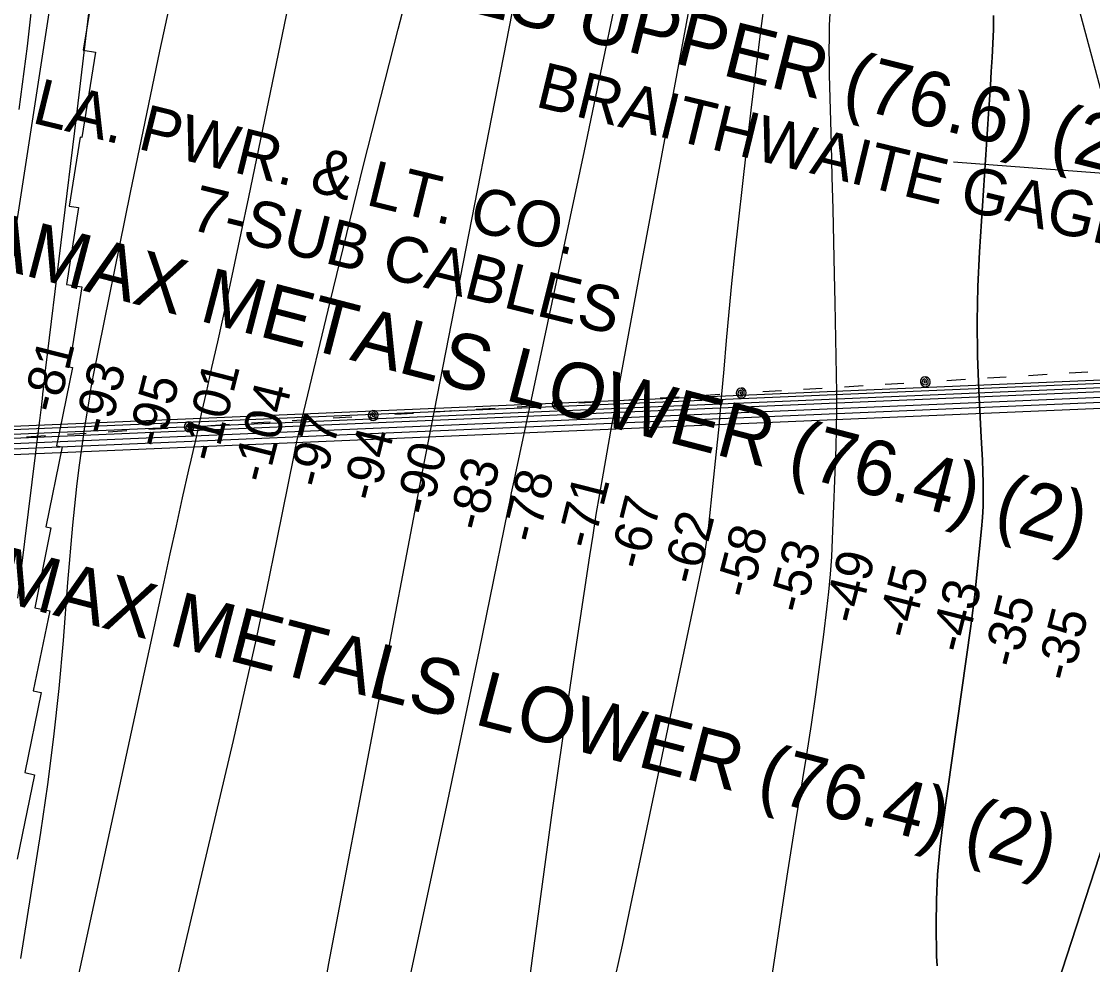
# Model space of a CAD drawing. Extents: x 3683402 to 3721514, y 487807 to 513565.
# Drawn here: x 3709961 to 3711901, y 496537 to 498246 of the extents above; entities that cross this region are included whole.
import ezdxf

# ---------------------------------------------------------------- set-up
doc = ezdxf.new("R2010")
doc.units = 0
for name, color, linetype in [('V-CHAN-NAID', 7, 'Continuous'), ('V-RIVR-GAGE-IDEN', 7, 'Continuous'), ('V-RIVR-RANG', 7, 'Continuous'), ('V-RRAP-RVMT', 7, 'Continuous'), ('V-TOPO-DPTH', 7, 'Continuous'), ('V-TOPO-MAJR', 7, 'Continuous'), ('V-TOPO-MINR', 7, 'Continuous'), ('V-UTIL-IDEN', 7, 'Continuous'), ('V-UTIL-LINE', 7, 'Continuous')]:
    doc.layers.add(name, color=color, linetype=linetype)

msp = doc.modelspace()

# ---------------------------------------------------------------- linework, layer by layer
at = {"layer": 'V-RIVR-RANG'}
msp.add_line((3712546.9, 497922.8), (3711649.5, 497990.9), dxfattribs=at)
at = {"layer": 'V-RRAP-RVMT'}
for p, q in [((3710095.9, 498337.1), (3710073, 498194)), ((3710095.1, 498190.4), (3710070.4, 498035.8)), ((3710073, 498194), (3710095.1, 498190.4)), ((3710067.4, 498036.2), (3710047.4, 497911.4)), ((3710070.4, 498035.8), (3710067.4, 498036.2)), ((3710064.6, 497908.7), (3710042.3, 497769.4)), ((3710047.4, 497911.4), (3710064.6, 497908.7)), ((3710042.3, 497769.4), (3710070.4, 497765)), ((3710070.4, 497765), (3710047.3, 497620.1)), ((3710053.4, 497618.8), (3710024.2, 497477.1)), ((3710047.3, 497620.1), (3710053.4, 497618.8)), ((3710034.6, 497475), (3710005, 497330.2)), ((3710024.2, 497477.1), (3710034.6, 497475)), ((3710014.5, 497328.3), (3709985, 497183.7)), ((3710005, 497330.2), (3710014.5, 497328.3)), ((3710012.2, 497178.2), (3709982.5, 497033.2)), ((3709985, 497183.7), (3710012.2, 497178.2)), ((3709982.5, 497033.2), (3709996.9, 497030.2)), ((3709996.9, 497030.2), (3709967.1, 496885)), ((3709984.5, 496881.3), (3709953.1, 496728)), ((3709967.1, 496885), (3709984.5, 496881.3))]:
    msp.add_line(p, q, dxfattribs=at)
at = {"layer": 'V-TOPO-DPTH'}
for points in [[(3712113.3, 497389.4), (3711869.9, 498295.8), (3711870.9, 498320), (3711872.9, 498344), (3711875.5, 498368.1), (3711878.8, 498392), (3711882.5, 498416), (3711886.7, 498439.8), (3711891.1, 498463.6), (3712002.6, 499029.7)], [(3712113.3, 497389.4), (3711869.9, 498295.8), (3711870.9, 498320), (3711872.9, 498344), (3711875.5, 498368.1), (3711878.8, 498392), (3711882.5, 498416), (3711886.7, 498439.8), (3711891.1, 498463.6), (3712002.6, 499029.7)], [(3711721.9, 498256.7), (3711721.8, 498231.2), (3711720.9, 498205.8), (3711719.6, 498180.3), (3711717.9, 498154.9), (3711716.3, 498129.5), (3711714.6, 498104.1), (3711713, 498078.6), (3711696.6, 497828.4), (3711693.7, 497765.5), (3711692.2, 497702.7), (3711693, 497639.8), (3711695.3, 497576.9), (3711699.8, 497492.6), (3711700.9, 497471.8), (3711701.8, 497451.1), (3711702.6, 497430.3), (3711703.3, 497409.5), (3711703.5, 497388.7), (3711703.1, 497368), (3711701.9, 497347.3), (3711700.2, 497326.6), (3711687.9, 497207.6), (3711686.3, 497193.3), (3711684.7, 497179), (3711682.8, 497164.7), (3711680.9, 497150.5), (3711629.9, 496791.7), (3711624.5, 496746.2), (3711620.5, 496700.6), (3711618.5, 496654.9), (3711617.9, 496609.1), (3711618.5, 496552.3), (3711619.8, 496535)], [(3711619.8, 496535), (3711618.5, 496552.3), (3711617.9, 496609.1), (3711618.5, 496654.9), (3711620.5, 496700.6), (3711624.5, 496746.2), (3711629.9, 496791.7), (3711680.9, 497150.5), (3711682.8, 497164.7), (3711684.7, 497179), (3711686.3, 497193.3), (3711687.9, 497207.6), (3711700.2, 497326.6), (3711701.9, 497347.3), (3711703.1, 497368), (3711703.5, 497388.7), (3711703.3, 497409.5), (3711702.6, 497430.3), (3711701.8, 497451.1), (3711700.9, 497471.8), (3711699.8, 497492.6), (3711695.3, 497576.9), (3711693, 497639.8), (3711692.2, 497702.7), (3711693.7, 497765.5), (3711696.6, 497828.4), (3711713, 498078.6), (3711714.6, 498104.1), (3711716.3, 498129.5), (3711717.9, 498154.9), (3711719.6, 498180.3), (3711720.9, 498205.8), (3711721.8, 498231.2), (3711721.9, 498256.7)], [(3711811.8, 496421.3), (3712024.8, 497076.4)], [(3712024.8, 497076.4), (3711811.8, 496421.3)]]:
    msp.add_lwpolyline(points, dxfattribs=at)
at = {"layer": 'V-TOPO-MAJR'}
for points in [[(3710516.1, 498622.8), (3710372.3, 497927.6), (3710358.6, 497862.1), (3710344.7, 497796.5), (3710330.4, 497731.1), (3710316, 497665.7), (3710305.5, 497618.8), (3710296.1, 497576.9), (3710286.7, 497534.9), (3710277.2, 497493), (3710267.8, 497451), (3710263.8, 497433.5), (3710252.4, 497382.7), (3710241.1, 497332), (3710229.9, 497281.2), (3710218.8, 497230.4), (3710064.3, 496519.6), (3710057.1, 496487.2), (3710049.7, 496454.9), (3710041.9, 496422.6), (3710033.9, 496390.4)], [(3710243, 496511.8), (3710344.9, 496943.4), (3710365.8, 497034.2), (3710386.2, 497125.2), (3710405.6, 497216.4), (3710424.3, 497307.7), (3710454.2, 497456.9), (3710457.6, 497473.7), (3710461.2, 497490.5), (3710465, 497507.2), (3710468.9, 497523.9), (3710520.2, 497738.1), (3710550.2, 497861.7), (3710580.7, 497985.3), (3710611.9, 498108.7), (3710643.5, 498231.9), (3710728, 498556.7)], [(3711313.4, 496464.9), (3711325, 496545.2), (3711337, 496625.4), (3711349.4, 496705.5), (3711362.1, 496785.5), (3711383.5, 496918), (3711392, 496972.2), (3711400, 497026.5), (3711407.5, 497080.9), (3711414.5, 497135.4), (3711420.2, 497181.2), (3711423.7, 497212.8), (3711426.7, 497244.5), (3711428.8, 497276.2), (3711430.5, 497308), (3711436.9, 497474.9), (3711437.8, 497507.5), (3711438.3, 497540.1), (3711438.2, 497572.8), (3711437.7, 497605.4), (3711436.9, 497638), (3711436.2, 497670.7), (3711435.4, 497703.3), (3711434.8, 497735.9), (3711433.7, 497788.2), (3711432.5, 497846.9), (3711431.2, 497905.7), (3711429.7, 497964.4), (3711428.3, 498023.2), (3711425, 498149.1), (3711424.6, 498171.4), (3711424.4, 498193.7), (3711424.6, 498216), (3711425.1, 498238.4), (3711426.1, 498260.6)]]:
    msp.add_lwpolyline(points, dxfattribs=at)
at = {"layer": 'V-TOPO-MINR'}
for points in [[(3712113.3, 497389.4), (3711869.9, 498295.8), (3711870.9, 498320), (3711872.9, 498344), (3711875.5, 498368.1), (3711878.8, 498392), (3711882.5, 498416), (3711886.7, 498439.8), (3711891.1, 498463.6), (3712002.6, 499029.7)], [(3710510.9, 496501.7), (3710518.1, 496539.2), (3710688, 497432.8), (3710902.6, 498529.9)], [(3710051.2, 498525), (3709912.7, 497630.1)], [(3710840.2, 496192.8), (3710886.7, 496549), (3710904.7, 496683.2), (3710923.1, 496817.2), (3710942.2, 496951.2), (3710961.8, 497085.1), (3710990.6, 497277.6), (3710996.4, 497315.2), (3711002.4, 497352.8), (3711008.7, 497390.3), (3711015.2, 497427.8), (3711028.9, 497503.8), (3711042.5, 497579.3), (3711056.2, 497654.8), (3711070.1, 497730.2), (3711084.1, 497805.6), (3711203.2, 498443.3)], [(3709984.3, 498316.3), (3709971.1, 498201.3), (3709956.3, 498086.4)], [(3710238.8, 498319.9), (3710211.2, 498192), (3710184.4, 498063.9), (3710158.1, 497935.8), (3710091.1, 497605.2), (3710089.2, 497595.5), (3710087.4, 497585.7), (3710085.7, 497575.9), (3710084.1, 497566), (3710074.8, 497507), (3710069.7, 497472.4), (3710064.9, 497437.8), (3710060.7, 497403.1), (3710056.9, 497368.4), (3710053.5, 497333.6), (3710050.3, 497298.8), (3710047.3, 497264), (3710044.5, 497229.2), (3710036.3, 497124.3), (3710028.5, 497037.2), (3710019.3, 496950.2), (3710008, 496863.5), (3709995.4, 496776.9), (3709959.1, 496548.1)], [(3710087.5, 498301.2), (3710074, 498189.3), (3710060.5, 498077.5), (3710004, 497613.6), (3710003.6, 497610.3), (3710003.3, 497607.1), (3710002.9, 497603.8), (3710002.5, 497600.6), (3710001.3, 497589), (3710000.3, 497580), (3709999.3, 497571), (3709998.3, 497562), (3709997.3, 497553), (3709997.2, 497551.9), (3709996.1, 497542.3), (3709995, 497532.7), (3709993.8, 497523.2), (3709992.6, 497513.6), (3709953.8, 497201.4)], [(3711031.2, 496488.9), (3711049.7, 496572.5), (3711067.6, 496656.2), (3711196.5, 497271), (3711199.5, 497286.4), (3711202.1, 497301.8), (3711204.3, 497317.3), (3711206.2, 497332.9), (3711214.3, 497408.8), (3711219.7, 497460.5), (3711224.7, 497512.3), (3711229.4, 497564.1), (3711233.8, 497616), (3711238.2, 497667.8), (3711242.9, 497719.7), (3711248.1, 497771.4), (3711253.6, 497823.2), (3711274.5, 498011.7), (3711282.9, 498085.4), (3711291.7, 498159.1), (3711301.1, 498232.8), (3711310.8, 498306.4)], [(3710624.7, 496326.9), (3710730.7, 496822.7), (3710750.9, 496917.5), (3710770.8, 497012.3), (3710790.6, 497107.1), (3710810.1, 497202), (3710842.1, 497358.6), (3710845.6, 497375.2), (3710849, 497391.8), (3710852.5, 497408.4), (3710856, 497424.9), (3710981, 498011.5), (3710998.7, 498095.3), (3711016.2, 498179.1), (3711033.4, 498262.9)], [(3711619.8, 496535), (3711618.5, 496552.3), (3711617.9, 496609.1), (3711618.5, 496654.9), (3711620.5, 496700.6), (3711624.5, 496746.2), (3711629.9, 496791.7), (3711680.9, 497150.5), (3711682.8, 497164.7), (3711684.7, 497179), (3711686.3, 497193.3), (3711687.9, 497207.6), (3711700.2, 497326.6), (3711701.9, 497347.3), (3711703.1, 497368), (3711703.5, 497388.7), (3711703.3, 497409.5), (3711702.6, 497430.3), (3711701.8, 497451.1), (3711700.9, 497471.8), (3711699.8, 497492.6), (3711695.3, 497576.9), (3711693, 497639.8), (3711692.2, 497702.7), (3711693.7, 497765.5), (3711696.6, 497828.4), (3711713, 498078.6), (3711714.6, 498104.1), (3711716.3, 498129.5), (3711717.9, 498154.9), (3711719.6, 498180.3), (3711720.9, 498205.8), (3711721.8, 498231.2), (3711721.9, 498256.7)], [(3712024.8, 497076.4), (3711811.8, 496421.3)]]:
    msp.add_lwpolyline(points, dxfattribs=at)
at = {"layer": 'V-UTIL-LINE'}
for p, q in [((3709673.6, 497501.2), (3712343.3, 497615.1)), ((3709673.1, 497486.7), (3712342.7, 497600.6)), ((3709674.2, 497494.8), (3712343.8, 497608.7)), ((3709677.4, 497479.7), (3712347, 497593.6)), ((3709679, 497470), (3712348.7, 497583.9)), ((3709675.3, 497460.3), (3712344.9, 497574.2)), ((3709677.4, 497450), (3712347, 497563.9))]:
    msp.add_line(p, q, dxfattribs=at)
for points in [[(3711598.4, 497593.2), (3711596.6, 497595.4), (3711596, 497593.2), (3711597.7, 497591.1), (3711600.6, 497591.6), (3711600.5, 497595), (3711597.1, 497598.2), (3711593.3, 497596.2), (3711592.3, 497591.4), (3711595.6, 497588.2), (3711600, 497587.5), (3711603.6, 497590.8), (3711603.5, 497596.3), (3711597.9, 497602.2), (3711594.5, 497601.3), (3711591.7, 497599.1), (3711589.9, 497596.1), (3711589.4, 497592.6), (3711590.3, 497589.2), (3711592.4, 497586.4), (3711595.5, 497584.7), (3711599, 497584.2), (3711602.3, 497585.1), (3711605.1, 497587.2), (3711606.9, 497590.2), (3711607.4, 497593.7), (3711606.5, 497597.1), (3711604.4, 497599.9), (3711601.3, 497601.7), (3711597.9, 497602.2)], [(3711637.3, 497595.5), (3711671.3, 497597.6)], [(3711711.2, 497600.1), (3711745.1, 497602.1)], [(3711785.1, 497604.6), (3711819, 497606.7)], [(3711858.9, 497609.1), (3711892.9, 497611.2)], [(3711265, 497572.8), (3711263.2, 497575), (3711262.6, 497572.8), (3711264.3, 497570.7), (3711267.2, 497571.2), (3711267.2, 497574.6), (3711263.7, 497577.8), (3711260, 497575.8), (3711259, 497571), (3711262.2, 497567.8), (3711266.7, 497567.1), (3711270.2, 497570.4), (3711270.2, 497575.9), (3711264.5, 497581.8), (3711261.1, 497580.9), (3711258.3, 497578.7), (3711256.5, 497575.7), (3711256, 497572.2), (3711256.9, 497568.8), (3711259.1, 497566), (3711262.1, 497564.3), (3711265.6, 497563.8), (3711269, 497564.7), (3711271.8, 497566.8), (3711273.5, 497569.9), (3711274, 497573.3), (3711273.1, 497576.7), (3711271, 497579.5), (3711268, 497581.3), (3711264.5, 497581.8)], [(3711304, 497575.2), (3711337.9, 497577.2)], [(3711377.8, 497579.7), (3711411.8, 497581.8)], [(3711451.7, 497584.2), (3711485.6, 497586.3)], [(3711525.5, 497588.7), (3711559.5, 497590.8)], [(3710931.7, 497552.4), (3710929.9, 497554.7), (3710929.2, 497552.4), (3710931, 497550.3), (3710933.8, 497550.8), (3710933.8, 497554.2), (3710930.4, 497557.4), (3710926.6, 497555.4), (3710925.6, 497550.6), (3710928.9, 497547.4), (3710933.3, 497546.7), (3710936.8, 497550), (3710936.8, 497555.5), (3710931.1, 497561.4), (3710927.7, 497560.5), (3710924.9, 497558.4), (3710923.1, 497555.3), (3710922.7, 497551.8), (3710923.6, 497548.5), (3710925.7, 497545.7), (3710928.7, 497543.9), (3710932.2, 497543.4), (3710935.6, 497544.3), (3710938.4, 497546.4), (3710940.2, 497549.5), (3710940.6, 497552.9), (3710939.7, 497556.3), (3710937.6, 497559.1), (3710934.6, 497560.9), (3710931.1, 497561.4)], [(3711044.4, 497559.3), (3711078.4, 497561.4)], [(3711118.3, 497563.8), (3711152.2, 497565.9)], [(3711192.2, 497568.3), (3711226.1, 497570.4)], [(3710598.3, 497532), (3710596.5, 497534.3), (3710595.8, 497532), (3710597.6, 497529.9), (3710600.5, 497530.4), (3710600.4, 497533.8), (3710597, 497537), (3710593.2, 497535), (3710592.2, 497530.2), (3710595.5, 497527), (3710599.9, 497526.3), (3710603.4, 497529.6), (3710603.4, 497535.1), (3710597.7, 497541), (3710594.3, 497540.1), (3710591.5, 497538), (3710589.8, 497534.9), (3710589.3, 497531.5), (3710590.2, 497528.1), (3710592.3, 497525.3), (3710595.3, 497523.5), (3710598.8, 497523), (3710602.2, 497523.9), (3710605, 497526), (3710606.8, 497529.1), (3710607.3, 497532.6), (3710606.4, 497536), (3710604.2, 497538.8), (3710601.2, 497540.5), (3710597.7, 497541)], [(3710711.1, 497538.9), (3710745, 497541)], [(3710784.9, 497543.4), (3710818.9, 497545.5)], [(3710858.8, 497547.9), (3710892.7, 497550)], [(3710970.6, 497554.8), (3711004.5, 497556.9)], [(3710264.9, 497511.6), (3710263.1, 497513.9), (3710262.4, 497511.7), (3710264.2, 497509.5), (3710267.1, 497510), (3710267, 497513.4), (3710263.6, 497516.6), (3710259.8, 497514.6), (3710258.8, 497509.9), (3710262.1, 497506.7), (3710266.5, 497506), (3710270, 497509.3), (3710270, 497514.8), (3710264.3, 497520.6), (3710261, 497519.7), (3710258.2, 497517.6), (3710256.4, 497514.6), (3710255.9, 497511.1), (3710256.8, 497507.7), (3710258.9, 497504.9), (3710262, 497503.1), (3710265.4, 497502.6), (3710268.8, 497503.5), (3710271.6, 497505.7), (3710273.4, 497508.7), (3710273.9, 497512.2), (3710273, 497515.6), (3710270.9, 497518.4), (3710267.8, 497520.1), (3710264.3, 497520.6)], [(3710377.7, 497518.5), (3710411.6, 497520.6)], [(3710451.5, 497523), (3710485.5, 497525.1)], [(3710525.4, 497527.6), (3710559.3, 497529.6)], [(3710637.2, 497534.4), (3710671.1, 497536.5)], [(3710044.3, 497498.1), (3710078.2, 497500.2)], [(3710118.2, 497502.7), (3710152.1, 497504.7)], [(3710192, 497507.2), (3710226, 497509.2)], [(3710303.8, 497514), (3710337.8, 497516.1)], [(3709970.4, 497493.6), (3710004.4, 497495.7)]]:
    msp.add_lwpolyline(points, dxfattribs=at)

# ---------------------------------------------------------------- texts
at = {"layer": 'V-CHAN-NAID'}
for s, rotation, p in [('AMAX METALS UPPER (76.6) (2)', 345.9444, (3710002.4, 498456)), ('AMAX METALS LOWER (76.4) (2)', 345.4711, (3709877.8, 497808.6)), ('AMAX METALS LOWER (76.4) (2)', 345.4711, (3709822.2, 497221.4))]:
    msp.add_text(s, height=100, rotation=rotation, dxfattribs=at).set_placement(p)
at = {"layer": 'V-RIVR-GAGE-IDEN'}
msp.add_text('BRAITHWAITE GAGE', height=83, rotation=346.3793, dxfattribs=at).set_placement((3710889.7, 498092.1))
at = {"layer": 'V-RIVR-RANG'}
for s, p in [('-81', (3710026.1, 497533.8)), ('-93', (3710119.1, 497493.6)), ('-101', (3710313.1, 497445)), ('-95', (3710216.4, 497470.4)), ('-104', (3710406.6, 497407)), ('-97', (3710507.5, 497398)), ('-94', (3710604.5, 497373.5)), ('-90', (3710701.1, 497347.8)), ('-83', (3710797.2, 497319.9)), ('-78', (3710894.9, 497298.3)), ('-71', (3710995.3, 497287.6)), ('-67', (3711088.9, 497249.9)), ('-62', (3711185.2, 497222.7)), ('-58', (3711282.1, 497198)), ('-53', (3711378.4, 497170.8)), ('-49', (3711476.6, 497151.5)), ('-45', (3711573.1, 497125)), ('-43', (3711669.6, 497098.8)), ('-35', (3711766, 497072.1)), ('-35', (3711862.9, 497047.5))]:
    msp.add_text(s, height=67, rotation=75.8591, dxfattribs=at).set_placement(p)
at = {"layer": 'V-UTIL-IDEN'}
for s, rotation, p in [('LA. PWR. & LT. CO.', 346.2144, (3709977.7, 498062.7)), ('7-SUB CABLES', 346.0274, (3710262.6, 497870.1))]:
    msp.add_text(s, height=83, rotation=rotation, dxfattribs=at).set_placement(p)

doc.saveas('drawing.dxf')
